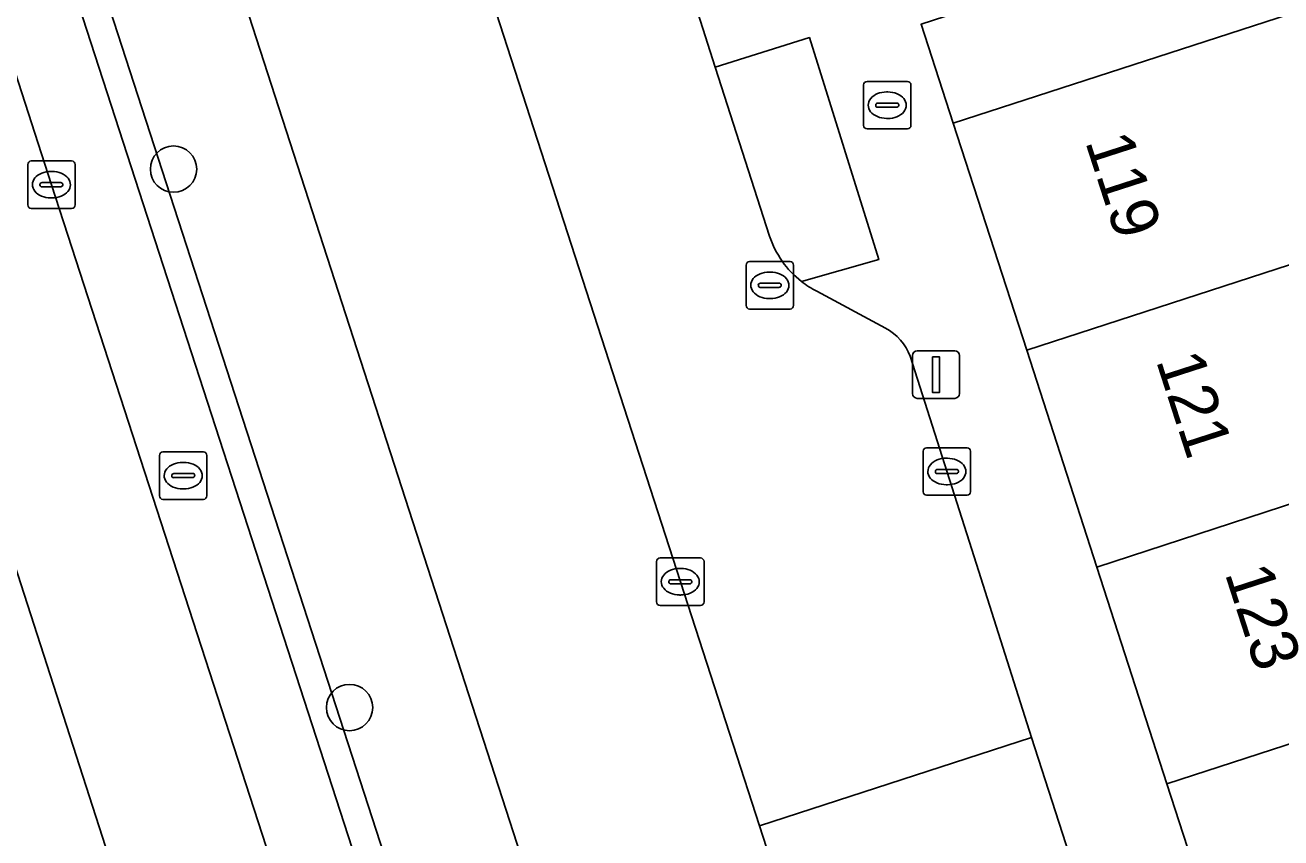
# Model space of a CAD drawing. Extents: x 159371 to 159986, y 382987 to 383597.
# Drawn here: x 159451.27 to 159477.74, y 383165.16 to 383182.29 of the extents above; entities that cross this region are included whole.
import ezdxf

# ---------------------------------------------------------------- set-up
doc = ezdxf.new("R2010")
doc.units = 0
for name, color, linetype in [('IMGEO_Berm_groen', 7, 'Continuous'), ('IMGEO_Boom', 7, 'Continuous'), ('IMGEO_Brandkraan', 7, 'Continuous'), ('IMGEO_Groenvoorziening', 7, 'Continuous'), ('IMGEO_Haag', 7, 'Continuous'), ('IMGEO_Kolk', 7, 'Continuous'), ('IMGEO_Lichtmast', 7, 'Continuous'), ('IMGEO_Pand', 7, 'Continuous'), ('IMGEO_Pand_nummerreeks', 7, 'Continuous'), ('IMGEO_Rijbaan_lokaal_open', 7, 'Continuous'), ('IMGEO_Rijbaan_regionaal_gesloten', 7, 'Continuous'), ('IMGEO_Rioolput', 7, 'Continuous'), ('IMGEO_Voetpad_open', 7, 'Continuous')]:
    doc.layers.add(name, color=color, linetype=linetype)

msp = doc.modelspace()

# ---------------------------------------------------------------- linework, layer by layer
at = {"layer": 'IMGEO_Berm_groen'}
for points in [[(159406.761, 383330.631), (159408.577, 383323.612), (159411.104, 383313.847), (159411.376, 383312.794), (159412.992, 383306.793), (159414.072, 383303.213), (159430.983, 383250.705), (159435.589, 383236.441), (159472.722, 383122.014), (159492.238, 383063.663), (159493.793, 383059.366), (159494.626, 383071.478), (159494.813, 383074.201), (159494.983, 383076.684), (159494.993, 383077.003)], [(159415.124, 383292.413), (159421.088, 383273.781), (159427.134, 383255.214), (159428.816, 383250), (159433.13, 383236.631), (159433.397, 383235.806), (159439.459, 383217.085), (159440.075, 383215.172), (159445.199, 383199.446), (159451.824, 383178.924), (159457.544, 383161.294), (159463.853, 383141.727), (159476.503, 383102.624)], [(159472.916, 383130.255), (159472.29, 383132.147), (159469.362, 383141.107), (159468.77, 383143.003), (159465.88, 383151.938), (159453.474, 383190.25), (159450.629, 383199.119), (159449.994, 383201.018), (159447.129, 383209.867), (159446.573, 383211.745), (159443.691, 383220.575), (159443.081, 383222.473), (159440.202, 383231.342), (159439.608, 383233.206), (159438.303, 383237.229), (159436.723, 383242.099)], [(159493.69, 383057.889), (159491.672, 383063.465), (159472.152, 383121.826), (159435.017, 383236.267)], [(159456.328, 383191.165), (159453.474, 383190.25), (159465.88, 383151.938), (159468.826, 383152.86)], [(159470.062, 383155.171), (159468.344, 383160.479), (159466.746, 383165.416), (159458.738, 383190.157)]]:
    msp.add_lwpolyline(points, dxfattribs=at)
at = {"layer": 'IMGEO_Boom'}
for centre in [(159454.399, 383179.253), (159458.109, 383167.905)]:
    msp.add_circle(centre, 0.489, dxfattribs=at)
at = {"layer": 'IMGEO_Brandkraan'}
for p, q in [((159468.941, 383180.174), (159468.941, 383181.026)), ((159469.016, 383181.1), (159469.868, 383181.1)), ((159469.942, 383181.026), (159469.942, 383180.174)), ((159469.243, 383180.643), (159469.641, 383180.643)), ((159469.429, 383180.88), (159469.454, 383180.88)), ((159469.2, 383180.594), (159469.2, 383180.606)), ((159469.638, 383180.557), (159469.24, 383180.557)), ((159469.684, 383180.606), (159469.684, 383180.594)), ((159469.452, 383180.32), (159469.427, 383180.32)), ((159469.868, 383180.1), (159469.016, 383180.1))]:
    msp.add_line(p, q, dxfattribs=at)
for points in [[(159468.941, 383180.174), (159468.941, 383181.026)], [(159469.016, 383181.1), (159469.868, 383181.1)], [(159469.942, 383181.026), (159469.942, 383180.174)], [(159469.868, 383180.1), (159469.016, 383180.1)]]:
    msp.add_lwpolyline(points, dxfattribs=at)
for centre, radius, start, end in [((159469.018, 383181.024), 0.0765, 91.552, 178.448), ((159469.018, 383181.024), 0.0765, 91.552, 178.448), ((159469.866, 383181.024), 0.0765, 1.552, 88.448), ((159469.866, 383181.024), 0.0765, 1.552, 88.448), ((159469.24, 383180.603), 0.0403, 85.8775, 175.7526), ((159469.645, 383180.605), 0.0386, 1.7309, 96.639), ((159469.237, 383180.593), 0.0366, 178.938, 274.7102), ((159469.641, 383180.6), 0.043, 264.8664, 352.4533), ((159469.018, 383180.176), 0.0765, 181.552, 268.448), ((159469.018, 383180.176), 0.0765, 181.552, 268.448), ((159469.866, 383180.176), 0.0765, 271.552, 358.448), ((159469.866, 383180.176), 0.0765, 271.552, 358.448)]:
    msp.add_arc(centre, radius, start, end, dxfattribs=at)
for centre, major_axis, ratio, start_param, end_param in [((159469.428, 383180.6), (-0.387, 0.002), 0.722429, 4.712389, 7.853982), ((159469.453, 383180.6), (-0.39, 0.002), 0.717154, 1.570796, 4.712389)]:
    msp.add_ellipse(centre, major_axis=major_axis, ratio=ratio, start_param=start_param, end_param=end_param, dxfattribs=at)
at = {"layer": 'IMGEO_Groenvoorziening'}
for points in [[(159472.722, 383122.014), (159435.589, 383236.441), (159430.983, 383250.705), (159414.072, 383303.213), (159412.992, 383306.793), (159411.376, 383312.794), (159411.104, 383313.847), (159410.522, 383313.711), (159410.796, 383312.64), (159412.414, 383306.629), (159413.5, 383303.035), (159430.413, 383250.521), (159435.017, 383236.267), (159472.152, 383121.826), (159491.672, 383063.465), (159493.69, 383057.889), (159493.717, 383058.243), (159493.743, 383058.624), (159493.793, 383059.366), (159492.238, 383063.663)], [(159470.155, 383182.307), (159470.835, 383180.219), (159479.701, 383183.1), (159482.327, 383183.936), (159483.158, 383184.208), (159480.969, 383185.822)]]:
    msp.add_lwpolyline(points, close=True, dxfattribs=at)
for points in [[(159467.633, 383176.885), (159469.264, 383177.346), (159467.801, 383182.026), (159465.817, 383181.404)], [(159465.817, 383181.404), (159466.962, 383177.839)]]:
    msp.add_lwpolyline(points, dxfattribs=at)
msp.add_arc((159468.866, 383178.465), 2.004, 198.2006, 232.041, dxfattribs=at)
at = {"layer": 'IMGEO_Haag'}
msp.add_lwpolyline([(159430.983, 383250.705), (159414.072, 383303.213), (159412.992, 383306.793), (159411.376, 383312.794), (159411.104, 383313.847), (159410.522, 383313.711), (159410.796, 383312.64), (159412.414, 383306.629), (159413.5, 383303.035), (159430.413, 383250.521), (159435.017, 383236.267), (159472.152, 383121.826), (159491.672, 383063.465), (159493.69, 383057.889), (159493.717, 383058.243), (159493.743, 383058.624), (159493.793, 383059.366), (159492.238, 383063.663), (159472.722, 383122.014), (159435.589, 383236.441)], close=True, dxfattribs=at)
at = {"layer": 'IMGEO_Kolk'}
for p, q in [((159451.324, 383178.498), (159451.324, 383179.35)), ((159451.399, 383179.424), (159452.251, 383179.424)), ((159452.325, 383179.35), (159452.325, 383178.498)), ((159451.812, 383179.204), (159451.837, 383179.204)), ((159451.583, 383178.918), (159451.583, 383178.93)), ((159452.021, 383178.881), (159451.623, 383178.881)), ((159451.626, 383178.967), (159452.024, 383178.967)), ((159452.067, 383178.93), (159452.067, 383178.918)), ((159451.835, 383178.644), (159451.81, 383178.644)), ((159452.251, 383178.424), (159451.399, 383178.424)), ((159470.198, 383172.454), (159470.198, 383173.306)), ((159470.273, 383173.38), (159471.125, 383173.38)), ((159471.199, 383173.306), (159471.199, 383172.454)), ((159470.686, 383173.16), (159470.711, 383173.16)), ((159470.457, 383172.874), (159470.457, 383172.886)), ((159470.895, 383172.837), (159470.497, 383172.837)), ((159470.5, 383172.923), (159470.898, 383172.923)), ((159470.941, 383172.886), (159470.941, 383172.874)), ((159470.709, 383172.6), (159470.684, 383172.6)), ((159471.125, 383172.38), (159470.273, 383172.38)), ((159464.579, 383170.131), (159464.579, 383170.983)), ((159464.654, 383171.057), (159465.506, 383171.057)), ((159465.58, 383170.983), (159465.58, 383170.131)), ((159464.881, 383170.6), (159465.279, 383170.6)), ((159465.067, 383170.837), (159465.092, 383170.837)), ((159464.838, 383170.551), (159464.838, 383170.563)), ((159465.276, 383170.514), (159464.878, 383170.514)), ((159465.322, 383170.563), (159465.322, 383170.551)), ((159465.506, 383170.057), (159464.654, 383170.057)), ((159465.09, 383170.277), (159465.065, 383170.277))]:
    msp.add_line(p, q, dxfattribs=at)
for points in [[(159451.324, 383178.498), (159451.324, 383179.35)], [(159451.399, 383179.424), (159452.251, 383179.424)], [(159452.325, 383179.35), (159452.325, 383178.498)], [(159452.251, 383178.424), (159451.399, 383178.424)], [(159470.198, 383172.454), (159470.198, 383173.306)], [(159470.273, 383173.38), (159471.125, 383173.38)], [(159471.199, 383173.306), (159471.199, 383172.454)], [(159471.125, 383172.38), (159470.273, 383172.38)], [(159464.579, 383170.131), (159464.579, 383170.983)], [(159464.654, 383171.057), (159465.506, 383171.057)], [(159465.58, 383170.983), (159465.58, 383170.131)], [(159465.506, 383170.057), (159464.654, 383170.057)]]:
    msp.add_lwpolyline(points, dxfattribs=at)
for centre, radius, start, end in [((159451.401, 383179.348), 0.0765, 91.552, 178.448), ((159451.401, 383179.348), 0.0765, 91.552, 178.448), ((159452.249, 383179.348), 0.0765, 1.552, 88.448), ((159452.249, 383179.348), 0.0765, 1.552, 88.448), ((159451.623, 383178.927), 0.0403, 85.8775, 175.7526), ((159451.62, 383178.917), 0.0366, 178.938, 274.7102), ((159452.024, 383178.924), 0.043, 264.8664, 352.4533), ((159452.028, 383178.929), 0.0386, 1.7309, 96.639), ((159451.401, 383178.5), 0.0765, 181.552, 268.448), ((159451.401, 383178.5), 0.0765, 181.552, 268.448), ((159452.249, 383178.5), 0.0765, 271.552, 358.448), ((159452.249, 383178.5), 0.0765, 271.552, 358.448), ((159470.275, 383173.304), 0.0765, 91.552, 178.448), ((159470.275, 383173.304), 0.0765, 91.552, 178.448), ((159471.123, 383173.304), 0.0765, 1.552, 88.448), ((159471.123, 383173.304), 0.0765, 1.552, 88.448), ((159470.497, 383172.883), 0.0403, 85.8775, 175.7526), ((159470.494, 383172.873), 0.0366, 178.938, 274.7102), ((159470.898, 383172.88), 0.043, 264.8664, 352.4533), ((159470.902, 383172.885), 0.0386, 1.7309, 96.639), ((159470.275, 383172.456), 0.0765, 181.552, 268.448), ((159470.275, 383172.456), 0.0765, 181.552, 268.448), ((159471.123, 383172.456), 0.0765, 271.552, 358.448), ((159471.123, 383172.456), 0.0765, 271.552, 358.448), ((159464.656, 383170.981), 0.0765, 91.552, 178.448), ((159464.656, 383170.981), 0.0765, 91.552, 178.448), ((159465.504, 383170.981), 0.0765, 1.552, 88.448), ((159465.504, 383170.981), 0.0765, 1.552, 88.448), ((159464.878, 383170.56), 0.0403, 85.8775, 175.7526), ((159465.283, 383170.562), 0.0386, 1.7309, 96.639), ((159464.875, 383170.55), 0.0366, 178.938, 274.7102), ((159465.279, 383170.557), 0.043, 264.8664, 352.4533), ((159464.656, 383170.133), 0.0765, 181.552, 268.448), ((159464.656, 383170.133), 0.0765, 181.552, 268.448), ((159465.504, 383170.133), 0.0765, 271.552, 358.448), ((159465.504, 383170.133), 0.0765, 271.552, 358.448)]:
    msp.add_arc(centre, radius, start, end, dxfattribs=at)
for centre, major_axis, ratio, start_param, end_param in [((159451.811, 383178.924), (-0.387, 0.002), 0.722429, 4.712389, 7.853982), ((159451.836, 383178.924), (-0.39, 0.002), 0.717154, 1.570796, 4.712389), ((159470.685, 383172.88), (-0.387, 0.002), 0.722429, 4.712389, 7.853982), ((159470.71, 383172.88), (-0.39, 0.002), 0.717154, 1.570796, 4.712389), ((159465.066, 383170.557), (-0.387, 0.002), 0.722429, 4.712389, 7.853982), ((159465.091, 383170.557), (-0.39, 0.002), 0.717154, 1.570796, 4.712389)]:
    msp.add_ellipse(centre, major_axis=major_axis, ratio=ratio, start_param=start_param, end_param=end_param, dxfattribs=at)
at = {"layer": 'IMGEO_Lichtmast'}
for p, q in [((159470.075, 383175.421), (159470.865, 383175.421)), ((159470.865, 383175.421), (159470.075, 383175.421)), ((159469.975, 383174.521), (159469.975, 383175.321)), ((159469.975, 383175.321), (159469.975, 383174.521)), ((159470.965, 383175.321), (159470.965, 383174.521)), ((159470.965, 383174.521), (159470.965, 383175.321)), ((159470.865, 383174.421), (159470.075, 383174.421)), ((159470.075, 383174.421), (159470.865, 383174.421))]:
    msp.add_line(p, q, dxfattribs=at)
msp.add_lwpolyline([(159470.395, 383175.296), (159470.545, 383175.296), (159470.545, 383174.546), (159470.395, 383174.546), (159470.395, 383175.296)], dxfattribs=at)
for centre, start, end in [((159470.075, 383175.321), 90, 180), ((159470.075, 383175.321), 90, 180), ((159470.865, 383175.321), 0, 90), ((159470.865, 383175.321), 360, 90), ((159470.075, 383174.521), 180, 270), ((159470.075, 383174.521), 180, 270), ((159470.865, 383174.521), 270, 0), ((159470.865, 383174.521), 270, 0)]:
    msp.add_arc(centre, 0.1, start, end, dxfattribs=at)
at = {"layer": 'IMGEO_Pand'}
for points in [[(159482.327, 383183.936), (159479.701, 383183.1), (159470.835, 383180.219), (159472.382, 383175.436), (159481.248, 383178.317), (159481.2, 383178.464), (159483.851, 383179.322)], [(159473.86, 383170.867), (159482.723, 383173.759), (159481.248, 383178.317), (159472.382, 383175.436)], [(159475.338, 383166.297), (159484.203, 383169.181), (159482.723, 383173.759), (159473.86, 383170.867)], [(159475.338, 383166.297), (159476.815, 383161.729), (159485.677, 383164.624), (159484.203, 383169.181)]]:
    msp.add_lwpolyline(points, close=True, dxfattribs=at)
at = {"layer": 'IMGEO_Rijbaan_lokaal_open'}
for points in [[(159463.673, 383194.598), (159454.449, 383222.936), (159448.725, 383221.092), (159458.738, 383190.157), (159466.746, 383165.416), (159472.48, 383167.274), (159471.272, 383171.081), (159469.926, 383175.307)], [(159466.962, 383177.839), (159465.817, 383181.404), (159465.45, 383182.548), (159464.9, 383184.26)], [(159469.405, 383175.9), (159467.956, 383176.679)]]:
    msp.add_lwpolyline(points, dxfattribs=at)
msp.add_lwpolyline([(159474.08, 383162.337), (159472.48, 383167.274), (159466.746, 383165.416), (159468.344, 383160.479)], close=True, dxfattribs=at)
for centre, radius, start, end in [((159468.866, 383178.465), 2.004, 198.2006, 232.041), ((159468.809, 383178.372), 1.896, 231.6721, 243.2709), ((159468.875, 383174.909), 1.124, 20.7534, 61.8506)]:
    msp.add_arc(centre, radius, start, end, dxfattribs=at)
at = {"layer": 'IMGEO_Rijbaan_regionaal_gesloten'}
for points in [[(159476.503, 383102.624), (159463.853, 383141.727), (159457.544, 383161.294), (159451.824, 383178.924), (159445.199, 383199.446), (159440.075, 383215.172), (159439.459, 383217.085), (159433.397, 383235.806), (159433.13, 383236.631), (159428.816, 383250), (159427.134, 383255.214), (159421.088, 383273.781), (159415.124, 383292.413)], [(159415.383, 383281.415), (159427.53, 383243.457), (159430.293, 383234.905), (159439.228, 383207.25), (159449.876, 383174.543), (159461.474, 383138.586), (159473.222, 383102.578)], [(159473.222, 383102.578), (159461.474, 383138.586), (159449.876, 383174.543), (159439.228, 383207.25), (159430.293, 383234.905), (159427.53, 383243.457), (159415.383, 383281.415)]]:
    msp.add_lwpolyline(points, dxfattribs=at)
at = {"layer": 'IMGEO_Rioolput'}
for p, q in [((159466.466, 383176.378), (159466.466, 383177.23)), ((159466.541, 383177.304), (159467.393, 383177.304)), ((159467.467, 383177.23), (159467.467, 383176.378)), ((159466.954, 383177.084), (159466.979, 383177.084)), ((159466.725, 383176.798), (159466.725, 383176.81)), ((159467.163, 383176.761), (159466.765, 383176.761)), ((159466.768, 383176.847), (159467.166, 383176.847)), ((159467.209, 383176.81), (159467.209, 383176.798)), ((159466.977, 383176.524), (159466.952, 383176.524)), ((159467.393, 383176.304), (159466.541, 383176.304)), ((159454.176, 383173.293), (159455.028, 383173.293)), ((159454.101, 383172.367), (159454.101, 383173.219)), ((159454.589, 383173.073), (159454.614, 383173.073)), ((159455.102, 383173.219), (159455.102, 383172.367)), ((159454.36, 383172.787), (159454.36, 383172.799)), ((159454.798, 383172.75), (159454.4, 383172.75)), ((159454.403, 383172.836), (159454.801, 383172.836)), ((159454.844, 383172.799), (159454.844, 383172.787)), ((159454.612, 383172.513), (159454.587, 383172.513)), ((159455.028, 383172.293), (159454.176, 383172.293))]:
    msp.add_line(p, q, dxfattribs=at)
for points in [[(159466.466, 383176.378), (159466.466, 383177.23)], [(159466.541, 383177.304), (159467.393, 383177.304)], [(159467.467, 383177.23), (159467.467, 383176.378)], [(159467.393, 383176.304), (159466.541, 383176.304)], [(159454.176, 383173.293), (159455.028, 383173.293)], [(159454.101, 383172.367), (159454.101, 383173.219)], [(159455.102, 383173.219), (159455.102, 383172.367)], [(159455.028, 383172.293), (159454.176, 383172.293)]]:
    msp.add_lwpolyline(points, dxfattribs=at)
for centre, radius, start, end in [((159466.543, 383177.228), 0.0765, 91.552, 178.448), ((159466.543, 383177.228), 0.0765, 91.552, 178.448), ((159467.391, 383177.228), 0.0765, 1.552, 88.448), ((159467.391, 383177.228), 0.0765, 1.552, 88.448), ((159466.765, 383176.807), 0.0403, 85.8775, 175.7526), ((159466.762, 383176.797), 0.0366, 178.938, 274.7102), ((159467.166, 383176.804), 0.043, 264.8664, 352.4533), ((159467.17, 383176.809), 0.0386, 1.7309, 96.639), ((159466.543, 383176.38), 0.0765, 181.552, 268.448), ((159466.543, 383176.38), 0.0765, 181.552, 268.448), ((159467.391, 383176.38), 0.0765, 271.552, 358.448), ((159467.391, 383176.38), 0.0765, 271.552, 358.448), ((159454.178, 383173.217), 0.0765, 91.552, 178.448), ((159454.178, 383173.217), 0.0765, 91.552, 178.448), ((159455.026, 383173.217), 0.0765, 1.552, 88.448), ((159455.026, 383173.217), 0.0765, 1.552, 88.448), ((159454.4, 383172.796), 0.0403, 85.8775, 175.7526), ((159454.397, 383172.786), 0.0366, 178.938, 274.7102), ((159454.801, 383172.793), 0.043, 264.8664, 352.4533), ((159454.805, 383172.798), 0.0386, 1.7309, 96.639), ((159454.178, 383172.369), 0.0765, 181.552, 268.448), ((159454.178, 383172.369), 0.0765, 181.552, 268.448), ((159455.026, 383172.369), 0.0765, 271.552, 358.448), ((159455.026, 383172.369), 0.0765, 271.552, 358.448)]:
    msp.add_arc(centre, radius, start, end, dxfattribs=at)
for centre, major_axis, ratio, start_param, end_param in [((159466.953, 383176.804), (-0.387, 0.002), 0.722429, 4.712389, 7.853982), ((159466.978, 383176.804), (-0.39, 0.002), 0.717154, 1.570796, 4.712389), ((159454.588, 383172.793), (-0.387, 0.002), 0.722429, 4.712389, 7.853982), ((159454.613, 383172.793), (-0.39, 0.002), 0.717154, 1.570796, 4.712389)]:
    msp.add_ellipse(centre, major_axis=major_axis, ratio=ratio, start_param=start_param, end_param=end_param, dxfattribs=at)
at = {"layer": 'IMGEO_Voetpad_open'}
for points in [[(159476.815, 383161.729), (159475.338, 383166.297), (159473.86, 383170.867), (159472.382, 383175.436), (159470.835, 383180.219), (159470.155, 383182.307), (159480.969, 383185.822), (159483.158, 383184.208), (159489.44, 383186.266), (159495.589, 383188.265), (159494.924, 383190.271), (159483.517, 383186.567), (159481.432, 383188.219), (159480.817, 383188.02), (159478.331, 383187.21), (159469.497, 383184.351), (159467.461, 383183.208), (159465.45, 383182.548), (159465.817, 383181.404), (159467.801, 383182.026), (159469.264, 383177.346), (159467.633, 383176.885)], [(159467.956, 383176.679), (159469.405, 383175.9)], [(159469.926, 383175.307), (159471.272, 383171.081), (159472.48, 383167.274), (159474.08, 383162.337), (159476.869, 383153.727), (159499.522, 383083.499), (159500.279, 383081.12)]]:
    msp.add_lwpolyline(points, dxfattribs=at)
for centre, radius, start, end in [((159468.809, 383178.372), 1.896, 231.6721, 243.2709), ((159468.875, 383174.909), 1.124, 20.7534, 61.8506)]:
    msp.add_arc(centre, radius, start, end, dxfattribs=at)

# ---------------------------------------------------------------- texts
at = {"layer": 'IMGEO_Pand_nummerreeks'}
for s, rotation, p in [('119', 287.9219, (159473.608, 383179.836)), ('121', 287.9223, (159475.1, 383175.222)), ('123', 287.9223, (159476.551, 383170.738))]:
    msp.add_text(s, height=1, rotation=rotation, dxfattribs=at).set_placement(p)

doc.saveas('drawing.dxf')
